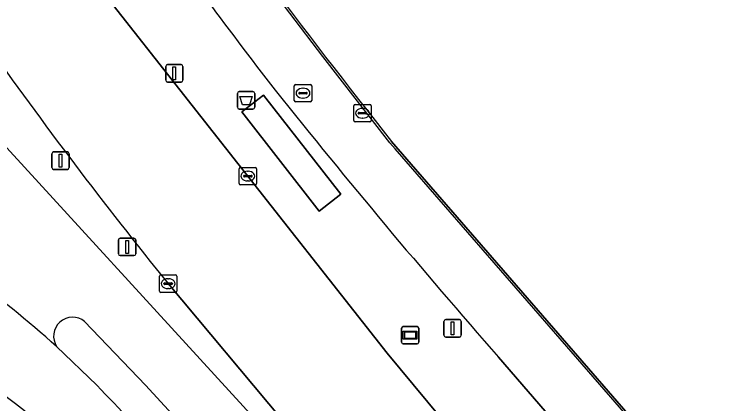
# Model space of a CAD drawing. Extents: x 155018 to 156648, y 383979 to 385733.
# Drawn here: x 156099.77 to 156141.03, y 384498.95 to 384521.31 of the extents above; entities that cross this region are included whole.
import ezdxf

# ---------------------------------------------------------------- set-up
doc = ezdxf.new("R2010")
doc.units = 0
for name, color, linetype in [('IMGEO_Afvalbak', 7, 'Continuous'), ('IMGEO_Berm_groen', 7, 'Continuous'), ('IMGEO_Erf', 7, 'Continuous'), ('IMGEO_Fietspad_open', 7, 'Continuous'), ('IMGEO_Kolk', 7, 'Continuous'), ('IMGEO_Lichtmast', 7, 'Continuous'), ('IMGEO_Lijnafwatering', 7, 'Continuous'), ('IMGEO_OVBaan_gesloten', 7, 'Continuous'), ('IMGEO_Reclamebord', 7, 'Continuous'), ('IMGEO_Rijbaan_lokaal_gesloten', 7, 'Continuous'), ('IMGEO_Rijbaan_lokaal_open', 7, 'Continuous'), ('IMGEO_Rioolput', 7, 'Continuous'), ('IMGEO_Verkeersbordpaal', 7, 'Continuous'), ('IMGEO_Voetpad_open', 7, 'Continuous')]:
    doc.layers.add(name, color=color, linetype=linetype)

msp = doc.modelspace()

# ---------------------------------------------------------------- linework, layer by layer
at = {"layer": 'IMGEO_Afvalbak'}
for p, q in [((156112.587, 384515.969), (156112.587, 384516.769)), ((156112.587, 384516.769), (156112.587, 384515.969)), ((156112.687, 384516.869), (156113.477, 384516.869)), ((156113.477, 384516.869), (156112.687, 384516.869)), ((156113.577, 384516.769), (156113.577, 384515.969)), ((156113.577, 384515.969), (156113.577, 384516.769)), ((156113.477, 384515.869), (156112.687, 384515.869)), ((156112.687, 384515.869), (156113.477, 384515.869))]:
    msp.add_line(p, q, dxfattribs=at)
msp.add_lwpolyline([(156112.73, 384516.583), (156113.434, 384516.583), (156113.285, 384516.113), (156112.879, 384516.113), (156112.73, 384516.583)], dxfattribs=at)
for centre, start, end in [((156112.687, 384516.769), 90, 180), ((156112.687, 384516.769), 90, 180), ((156113.477, 384516.769), 0, 90), ((156113.477, 384516.769), 360, 90), ((156112.687, 384515.969), 180, 270), ((156112.687, 384515.969), 180, 270), ((156113.477, 384515.969), 270, 0), ((156113.477, 384515.969), 270, 0)]:
    msp.add_arc(centre, 0.1, start, end, dxfattribs=at)
at = {"layer": 'IMGEO_Berm_groen'}
for points in [[(156095.397, 384517.924), (156115.39, 384496.107), (156128.992, 384480.539)], [(156115.176, 384497.989), (156108.607, 384505.838)], [(156112.781, 384494.01), (156112.344, 384494.525), (156107.304, 384500), (156103.806, 384503.671)], [(156102.197, 384502.223), (156104.501, 384500)]]:
    msp.add_lwpolyline(points, dxfattribs=at)
for centre, radius, start, end in [((156314.359, 384672.405), 264.723, 215.20951, 218.99199), ((156103.12, 384502.816), 1.097, 51.2441, 212.7264), ((156057.533, 384453.65), 65.987, 39.71278, 44.62041)]:
    msp.add_arc(centre, radius, start, end, dxfattribs=at)
at = {"layer": 'IMGEO_Erf'}
msp.add_lwpolyline([(156121.442, 384514.007), (156163.051, 384466.066), (156172.857, 384455.946), (156172.771, 384455.862), (156172.915, 384455.68), (156173.267, 384455.967), (156173.436, 384456.485), (156179.774, 384458.427), (156182.449, 384458.923), (156182.48, 384458.856), (156185.149, 384459.164), (156185.209, 384459.171), (156189.306, 384458.751)], dxfattribs=at)
msp.add_arc((156440.732, 384767.383), 407.61, 214.97411, 218.43418, dxfattribs=at)
at = {"layer": 'IMGEO_Fietspad_open'}
for points in [[(156128.992, 384480.539), (156115.39, 384496.107), (156095.397, 384517.924)], [(156103.806, 384503.671), (156107.304, 384500), (156112.344, 384494.525), (156112.781, 384494.01), (156141.033, 384461.516)]]:
    msp.add_lwpolyline(points, dxfattribs=at)
for centre, radius, start, end in [((156062.002, 384457.642), 60.026, 47.96133, 54.33564), ((156103.12, 384502.816), 1.097, 51.2441, 212.7264)]:
    msp.add_arc(centre, radius, start, end, dxfattribs=at)
at = {"layer": 'IMGEO_Kolk'}
for p, q in [((156112.683, 384511.59), (156112.683, 384512.442)), ((156112.758, 384512.516), (156113.61, 384512.516)), ((156113.171, 384512.296), (156113.196, 384512.296)), ((156113.684, 384512.442), (156113.684, 384511.59)), ((156112.942, 384512.01), (156112.942, 384512.022)), ((156113.38, 384511.973), (156112.982, 384511.973)), ((156112.985, 384512.059), (156113.383, 384512.059)), ((156113.426, 384512.022), (156113.426, 384512.01)), ((156113.61, 384511.516), (156112.758, 384511.516)), ((156113.194, 384511.736), (156113.169, 384511.736)), ((156108.106, 384505.412), (156108.106, 384506.264)), ((156108.181, 384506.338), (156109.033, 384506.338)), ((156108.594, 384506.118), (156108.619, 384506.118)), ((156109.107, 384506.264), (156109.107, 384505.412)), ((156108.365, 384505.832), (156108.365, 384505.844)), ((156108.803, 384505.795), (156108.405, 384505.795)), ((156108.408, 384505.881), (156108.806, 384505.881)), ((156108.617, 384505.558), (156108.592, 384505.558)), ((156108.849, 384505.844), (156108.849, 384505.832)), ((156109.033, 384505.338), (156108.181, 384505.338))]:
    msp.add_line(p, q, dxfattribs=at)
for points in [[(156112.683, 384511.59), (156112.683, 384512.442)], [(156112.758, 384512.516), (156113.61, 384512.516)], [(156113.684, 384512.442), (156113.684, 384511.59)], [(156113.61, 384511.516), (156112.758, 384511.516)], [(156108.106, 384505.412), (156108.106, 384506.264)], [(156108.181, 384506.338), (156109.033, 384506.338)], [(156109.107, 384506.264), (156109.107, 384505.412)], [(156109.033, 384505.338), (156108.181, 384505.338)]]:
    msp.add_lwpolyline(points, dxfattribs=at)
for centre, radius, start, end in [((156112.76, 384512.44), 0.0765, 91.552, 178.448), ((156112.76, 384512.44), 0.0765, 91.552, 178.448), ((156113.608, 384512.44), 0.0765, 1.552, 88.448), ((156113.608, 384512.44), 0.0765, 1.552, 88.448), ((156112.982, 384512.019), 0.0403, 85.8775, 175.7526), ((156112.979, 384512.009), 0.0366, 178.938, 274.7102), ((156113.383, 384512.016), 0.043, 264.8664, 352.4533), ((156113.387, 384512.021), 0.0386, 1.7309, 96.639), ((156112.76, 384511.592), 0.0765, 181.552, 268.448), ((156112.76, 384511.592), 0.0765, 181.552, 268.448), ((156113.608, 384511.592), 0.0765, 271.552, 358.448), ((156113.608, 384511.592), 0.0765, 271.552, 358.448), ((156108.183, 384506.262), 0.0765, 91.552, 178.448), ((156108.183, 384506.262), 0.0765, 91.552, 178.448), ((156109.031, 384506.262), 0.0765, 1.552, 88.448), ((156109.031, 384506.262), 0.0765, 1.552, 88.448), ((156108.405, 384505.841), 0.0403, 85.8775, 175.7526), ((156108.402, 384505.831), 0.0366, 178.938, 274.7102), ((156108.806, 384505.838), 0.043, 264.8664, 352.4533), ((156108.81, 384505.843), 0.0386, 1.7309, 96.639), ((156108.183, 384505.414), 0.0765, 181.552, 268.448), ((156108.183, 384505.414), 0.0765, 181.552, 268.448), ((156109.031, 384505.414), 0.0765, 271.552, 358.448), ((156109.031, 384505.414), 0.0765, 271.552, 358.448)]:
    msp.add_arc(centre, radius, start, end, dxfattribs=at)
for centre, major_axis, ratio, start_param, end_param in [((156113.17, 384512.016), (-0.387, 0.002), 0.722429, 4.712389, 7.853982), ((156113.195, 384512.016), (-0.39, 0.002), 0.717154, 1.570796, 4.712389), ((156108.593, 384505.838), (-0.387, 0.002), 0.722429, 4.712389, 7.853982), ((156108.618, 384505.838), (-0.39, 0.002), 0.717154, 1.570796, 4.712389)]:
    msp.add_ellipse(centre, major_axis=major_axis, ratio=ratio, start_param=start_param, end_param=end_param, dxfattribs=at)
at = {"layer": 'IMGEO_Lichtmast'}
for p, q in [((156108.562, 384518.42), (156109.352, 384518.42)), ((156109.352, 384518.42), (156108.562, 384518.42)), ((156108.462, 384517.52), (156108.462, 384518.32)), ((156108.462, 384518.32), (156108.462, 384517.52)), ((156109.452, 384518.32), (156109.452, 384517.52)), ((156109.452, 384517.52), (156109.452, 384518.32)), ((156109.352, 384517.42), (156108.562, 384517.42)), ((156108.562, 384517.42), (156109.352, 384517.42)), ((156102.026, 384513.405), (156102.816, 384513.405)), ((156102.816, 384513.405), (156102.026, 384513.405)), ((156101.926, 384512.505), (156101.926, 384513.305)), ((156101.926, 384513.305), (156101.926, 384512.505)), ((156102.916, 384513.305), (156102.916, 384512.505)), ((156102.916, 384512.505), (156102.916, 384513.305)), ((156102.816, 384512.405), (156102.026, 384512.405)), ((156102.026, 384512.405), (156102.816, 384512.405)), ((156124.449, 384502.872), (156124.449, 384503.672)), ((156124.449, 384503.672), (156124.449, 384502.872)), ((156124.549, 384503.772), (156125.339, 384503.772)), ((156125.339, 384503.772), (156124.549, 384503.772)), ((156125.439, 384503.672), (156125.439, 384502.872)), ((156125.439, 384502.872), (156125.439, 384503.672)), ((156125.339, 384502.772), (156124.549, 384502.772)), ((156124.549, 384502.772), (156125.339, 384502.772))]:
    msp.add_line(p, q, dxfattribs=at)
for points in [[(156108.882, 384518.295), (156109.032, 384518.295), (156109.032, 384517.545), (156108.882, 384517.545), (156108.882, 384518.295)], [(156102.346, 384513.28), (156102.496, 384513.28), (156102.496, 384512.53), (156102.346, 384512.53), (156102.346, 384513.28)], [(156124.869, 384503.647), (156125.019, 384503.647), (156125.019, 384502.897), (156124.869, 384502.897), (156124.869, 384503.647)]]:
    msp.add_lwpolyline(points, dxfattribs=at)
for centre, start, end in [((156108.562, 384518.32), 90, 180), ((156108.562, 384518.32), 90, 180), ((156109.352, 384518.32), 0, 90), ((156109.352, 384518.32), 360, 90), ((156108.562, 384517.52), 180, 270), ((156108.562, 384517.52), 180, 270), ((156109.352, 384517.52), 270, 0), ((156109.352, 384517.52), 270, 0), ((156102.026, 384513.305), 90, 180), ((156102.026, 384513.305), 90, 180), ((156102.816, 384513.305), 0, 90), ((156102.816, 384513.305), 360, 90), ((156102.026, 384512.505), 180, 270), ((156102.026, 384512.505), 180, 270), ((156102.816, 384512.505), 270, 0), ((156102.816, 384512.505), 270, 0), ((156124.549, 384503.672), 90, 180), ((156124.549, 384503.672), 90, 180), ((156125.339, 384503.672), 0, 90), ((156125.339, 384503.672), 360, 90), ((156124.549, 384502.872), 180, 270), ((156124.549, 384502.872), 180, 270), ((156125.339, 384502.872), 270, 0), ((156125.339, 384502.872), 270, 0)]:
    msp.add_arc(centre, 0.1, start, end, dxfattribs=at)
at = {"layer": 'IMGEO_Lijnafwatering'}
for points in [[(156121.646, 384513.59), (156121.348, 384513.933), (156117.484, 384518.878), (156113.697, 384523.883), (156109.988, 384528.945)], [(156134.285, 384499.027), (156121.646, 384513.59)], [(156091.984, 384504.261), (156094.121, 384502.93), (156096.223, 384501.543), (156098.287, 384500.102), (156099.841, 384498.963), (156100.785, 384498.2), (156101.696, 384497.397), (156102.573, 384496.557), (156106.986, 384492.038)], [(156146.924, 384484.465), (156134.285, 384499.027)]]:
    msp.add_lwpolyline(points, dxfattribs=at)
at = {"layer": 'IMGEO_OVBaan_gesloten'}
for points in [[(156143.734, 384475.688), (156136.368, 384484.205), (156131.708, 384489.55), (156125.015, 384497.231), (156121.184, 384501.846), (156102.61, 384525.457), (156100.669, 384528.221), (156099.252, 384530.291), (156097.695, 384532.6), (156093.493, 384539.268)], [(156108.607, 384505.838), (156115.176, 384497.989), (156148.3, 384459.668), (156155.897, 384450.049), (156162.984, 384441.307), (156173.602, 384428.736), (156177.731, 384423.954), (156187.422, 384412.73), (156191.977, 384407.455), (156192.214, 384407.181), (156193.011, 384406.267), (156193.488, 384405.72), (156193.842, 384405.313), (156197.392, 384401.242), (156197.831, 384400.739), (156198.675, 384399.771), (156198.842, 384399.58), (156203.208, 384394.573), (156205.973, 384391.402)]]:
    msp.add_lwpolyline(points, dxfattribs=at)
msp.add_arc((156314.359, 384672.405), 264.723, 215.20951, 218.99199, dxfattribs=at)
at = {"layer": 'IMGEO_Reclamebord'}
for p, q in [((156122.011, 384502.477), (156122.011, 384503.277)), ((156122.011, 384503.277), (156122.011, 384502.477)), ((156122.111, 384503.377), (156122.901, 384503.377)), ((156122.901, 384503.377), (156122.111, 384503.377)), ((156123.001, 384503.277), (156123.001, 384502.477)), ((156123.001, 384502.477), (156123.001, 384503.277)), ((156122.901, 384502.377), (156122.111, 384502.377)), ((156122.111, 384502.377), (156122.901, 384502.377))]:
    msp.add_line(p, q, dxfattribs=at)
for points in [[(156122.112, 384503.109), (156122.9, 384503.109), (156122.9, 384502.645), (156122.112, 384502.645), (156122.112, 384503.109)], [(156122.177, 384503.044), (156122.177, 384502.71), (156122.835, 384502.71), (156122.835, 384503.044), (156122.177, 384503.044)]]:
    msp.add_lwpolyline(points, dxfattribs=at)
for centre, start, end in [((156122.111, 384503.277), 90, 180), ((156122.111, 384503.277), 90, 180), ((156122.901, 384503.277), 0, 90), ((156122.901, 384503.277), 360, 90), ((156122.111, 384502.477), 180, 270), ((156122.111, 384502.477), 180, 270), ((156122.901, 384502.477), 270, 0), ((156122.901, 384502.477), 270, 0)]:
    msp.add_arc(centre, 0.1, start, end, dxfattribs=at)
at = {"layer": 'IMGEO_Rijbaan_lokaal_gesloten'}
for points in [[(156218.63, 384408.189), (156210.1, 384418.046), (156209.947, 384418.223), (156207.494, 384421.056), (156207.051, 384421.568), (156203.465, 384425.711), (156203.095, 384426.139), (156202.612, 384426.697), (156200.695, 384428.912), (156200.399, 384429.254), (156185.635, 384446.311), (156183.808, 384448.431), (156182.48, 384458.856), (156182.449, 384458.923), (156179.774, 384458.427), (156173.436, 384456.485), (156173.267, 384455.967), (156172.915, 384455.68), (156172.771, 384455.862), (156172.857, 384455.946), (156163.051, 384466.066), (156121.442, 384514.007)], [(156104.501, 384500), (156102.197, 384502.223)], [(156127.591, 384501.608), (156134.758, 384493.306), (156141.072, 384485.993), (156159.115, 384465.116), (156164.117, 384459.818), (156170.407, 384453.46), (156171.364, 384452.62), (156174.662, 384449.727), (156178.269, 384446.854)]]:
    msp.add_lwpolyline(points, dxfattribs=at)
for centre, radius, start, end in [((156440.732, 384767.383), 407.61, 214.97411, 218.43418), ((156344.309, 384694.823), 290.402, 215.02383, 217.7686), ((156448.046, 384782.734), 426.29, 218.5693, 221.25957), ((156062.002, 384457.642), 60.026, 47.96133, 54.33564), ((156057.533, 384453.65), 65.987, 39.71278, 44.62041)]:
    msp.add_arc(centre, radius, start, end, dxfattribs=at)
at = {"layer": 'IMGEO_Rijbaan_lokaal_open'}
msp.add_lwpolyline([(156106.495, 384528.156), (156102.61, 384525.457), (156121.184, 384501.846), (156125.015, 384497.231), (156131.708, 384489.55), (156133.53, 384491.15), (156133.008, 384491.769), (156134.758, 384493.306), (156127.591, 384501.608)], dxfattribs=at)
msp.add_lwpolyline([(156117.284, 384510.003), (156112.833, 384515.712), (156114.073, 384516.67), (156118.534, 384510.976)], close=True, dxfattribs=at)
for centre, radius, start, end in [((156344.309, 384694.823), 290.402, 215.02383, 217.7686), ((156448.046, 384782.734), 426.29, 218.5693, 221.25957)]:
    msp.add_arc(centre, radius, start, end, dxfattribs=at)
at = {"layer": 'IMGEO_Rioolput'}
for p, q in [((156115.851, 384516.353), (156115.851, 384517.205)), ((156115.926, 384517.279), (156116.778, 384517.279)), ((156116.852, 384517.205), (156116.852, 384516.353)), ((156116.11, 384516.773), (156116.11, 384516.785)), ((156116.548, 384516.736), (156116.15, 384516.736)), ((156116.153, 384516.822), (156116.551, 384516.822)), ((156116.339, 384517.059), (156116.364, 384517.059)), ((156116.594, 384516.785), (156116.594, 384516.773)), ((156116.362, 384516.499), (156116.337, 384516.499)), ((156116.778, 384516.279), (156115.926, 384516.279)), ((156119.268, 384515.202), (156119.268, 384516.054)), ((156119.343, 384516.128), (156120.195, 384516.128)), ((156119.756, 384515.908), (156119.781, 384515.908)), ((156120.269, 384516.054), (156120.269, 384515.202)), ((156119.527, 384515.622), (156119.527, 384515.634)), ((156119.965, 384515.585), (156119.567, 384515.585)), ((156119.57, 384515.671), (156119.968, 384515.671)), ((156120.011, 384515.634), (156120.011, 384515.622)), ((156120.195, 384515.128), (156119.343, 384515.128)), ((156119.779, 384515.348), (156119.754, 384515.348))]:
    msp.add_line(p, q, dxfattribs=at)
for points in [[(156115.851, 384516.353), (156115.851, 384517.205)], [(156115.926, 384517.279), (156116.778, 384517.279)], [(156116.852, 384517.205), (156116.852, 384516.353)], [(156116.778, 384516.279), (156115.926, 384516.279)], [(156119.268, 384515.202), (156119.268, 384516.054)], [(156119.343, 384516.128), (156120.195, 384516.128)], [(156120.269, 384516.054), (156120.269, 384515.202)], [(156120.195, 384515.128), (156119.343, 384515.128)]]:
    msp.add_lwpolyline(points, dxfattribs=at)
for centre, radius, start, end in [((156115.928, 384517.203), 0.0765, 91.552, 178.448), ((156115.928, 384517.203), 0.0765, 91.552, 178.448), ((156116.776, 384517.203), 0.0765, 1.552, 88.448), ((156116.776, 384517.203), 0.0765, 1.552, 88.448), ((156116.15, 384516.782), 0.0403, 85.8775, 175.7526), ((156116.147, 384516.772), 0.0366, 178.938, 274.7102), ((156116.551, 384516.779), 0.043, 264.8664, 352.4533), ((156116.555, 384516.784), 0.0386, 1.7309, 96.639), ((156115.928, 384516.355), 0.0765, 181.552, 268.448), ((156115.928, 384516.355), 0.0765, 181.552, 268.448), ((156116.776, 384516.355), 0.0765, 271.552, 358.448), ((156116.776, 384516.355), 0.0765, 271.552, 358.448), ((156119.345, 384516.052), 0.0765, 91.552, 178.448), ((156119.345, 384516.052), 0.0765, 91.552, 178.448), ((156120.193, 384516.052), 0.0765, 1.552, 88.448), ((156120.193, 384516.052), 0.0765, 1.552, 88.448), ((156119.567, 384515.631), 0.0403, 85.8775, 175.7526), ((156119.564, 384515.621), 0.0366, 178.938, 274.7102), ((156119.968, 384515.628), 0.043, 264.8664, 352.4533), ((156119.972, 384515.633), 0.0386, 1.7309, 96.639), ((156119.345, 384515.204), 0.0765, 181.552, 268.448), ((156119.345, 384515.204), 0.0765, 181.552, 268.448), ((156120.193, 384515.204), 0.0765, 271.552, 358.448), ((156120.193, 384515.204), 0.0765, 271.552, 358.448)]:
    msp.add_arc(centre, radius, start, end, dxfattribs=at)
for centre, major_axis, ratio, start_param, end_param in [((156116.338, 384516.779), (-0.387, 0.002), 0.722429, 4.712389, 7.853982), ((156116.363, 384516.779), (-0.39, 0.002), 0.717154, 1.570796, 4.712389), ((156119.755, 384515.628), (-0.387, 0.002), 0.722429, 4.712389, 7.853982), ((156119.78, 384515.628), (-0.39, 0.002), 0.717154, 1.570796, 4.712389)]:
    msp.add_ellipse(centre, major_axis=major_axis, ratio=ratio, start_param=start_param, end_param=end_param, dxfattribs=at)
at = {"layer": 'IMGEO_Verkeersbordpaal'}
for p, q in [((156105.85, 384508.45), (156106.64, 384508.45)), ((156106.64, 384508.45), (156105.85, 384508.45)), ((156105.75, 384507.55), (156105.75, 384508.35)), ((156105.75, 384508.35), (156105.75, 384507.55)), ((156106.74, 384508.35), (156106.74, 384507.55)), ((156106.74, 384507.55), (156106.74, 384508.35)), ((156106.64, 384507.45), (156105.85, 384507.45)), ((156105.85, 384507.45), (156106.64, 384507.45))]:
    msp.add_line(p, q, dxfattribs=at)
msp.add_lwpolyline([(156106.17, 384508.325), (156106.32, 384508.325), (156106.32, 384507.575), (156106.17, 384507.575), (156106.17, 384508.325)], dxfattribs=at)
for centre, start, end in [((156105.85, 384508.35), 90, 180), ((156105.85, 384508.35), 90, 180), ((156106.64, 384508.35), 0, 90), ((156106.64, 384508.35), 360, 90), ((156105.85, 384507.55), 180, 270), ((156105.85, 384507.55), 180, 270), ((156106.64, 384507.55), 270, 0), ((156106.64, 384507.55), 270, 0)]:
    msp.add_arc(centre, 0.1, start, end, dxfattribs=at)
at = {"layer": 'IMGEO_Voetpad_open'}
msp.add_lwpolyline([(156118.534, 384510.976), (156114.073, 384516.67), (156112.833, 384515.712), (156117.284, 384510.003)], close=True, dxfattribs=at)

doc.saveas('drawing.dxf')
